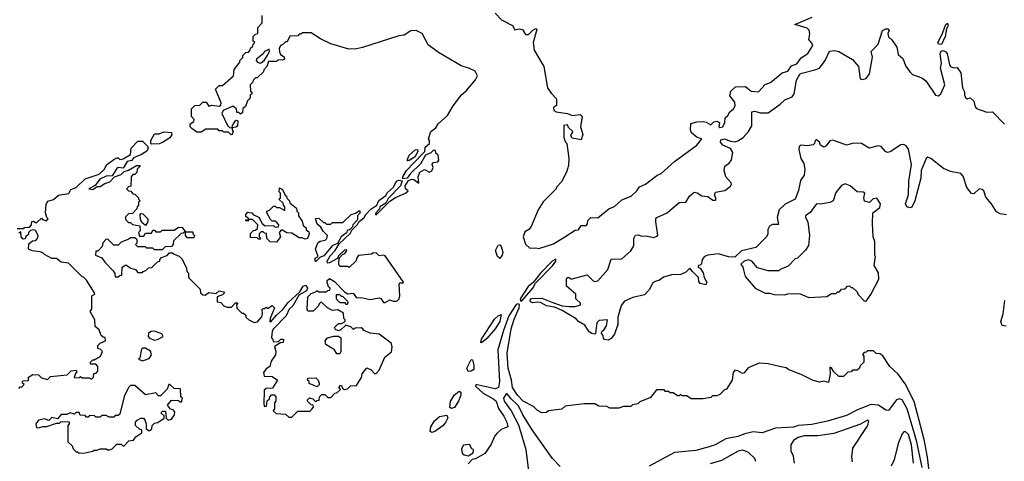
# Model space of a CAD drawing. Extents: x 2348354 to 2479840, y 460476 to 613653.
# Tile 279 of 305: x 2451181 to 2457711, y 580376 to 583307. Entities that reach past the tile are written whole.
import ezdxf

# ---------------------------------------------------------------- set-up
doc = ezdxf.new("R2010")
doc.units = 0

msp = doc.modelspace()

# ---------------------------------------------------------------- linework, layer by layer
at = {"layer": '0CON05XD'}
for points in [[(2453853.3, 582416.7), (2453867, 582433), (2453870, 582460), (2453900, 582485), (2453900, 582505), (2453892.5, 582515), (2453908, 582565), (2453941.4, 582588.6), (2453956, 582615), (2454019.1, 582670.9), (2454057.1, 582735), (2454111.7, 582808.3), (2454145, 582837.5), (2454205, 582907.1), (2454218.2, 582935), (2454202.2, 582965), (2454165, 582983.8), (2454109.5, 582999.5), (2453958.8, 583088.8), (2453889.6, 583139.6), (2453850, 583215), (2453810, 583235), (2453775, 583233.3), (2453730, 583205), (2453695, 583200), (2453455, 583122.5), (2453415, 583112.5), (2453365, 583110), (2453245, 583147.5), (2453175, 583180), (2453115, 583220), (2453055, 583220), (2453045, 583210), (2453035, 583210), (2453025, 583200), (2452973, 583197), (2452955, 583160), (2452945, 583160), (2452925, 583140), (2452910, 583135), (2452902.5, 583115), (2452903.6, 583093.6), (2452910, 583075), (2452935, 583060), (2452936.4, 583043.6), (2452925, 583037.5), (2452895, 583040), (2452885, 583030), (2452831.7, 583028.3), (2452820, 582995), (2452800, 582975), (2452798.3, 582961.7), (2452755, 582920), (2452745, 582920), (2452730, 582905), (2452727, 582893), (2452710, 582875), (2452712.5, 582832.5), (2452720, 582825), (2452720, 582815), (2452710, 582805), (2452710, 582785), (2452691.7, 582768.3), (2452678.3, 582731.7), (2452661.7, 582718.3), (2452658.3, 582691.7), (2452645, 582680), (2452635, 582690), (2452621.7, 582691.7), (2452620, 582715), (2452595, 582733.3), (2452530, 582705), (2452522.5, 582685), (2452560, 582605), (2452571.7, 582591.7), (2452590, 582590), (2452592.5, 582605), (2452615, 582640), (2452627.5, 582635), (2452625, 582600), (2452615, 582592.5), (2452590, 582590), (2452590, 582575), (2452597.5, 582565), (2452590, 582545), (2452583, 582543), (2452565, 582560), (2452535, 582560), (2452525, 582570), (2452505, 582570), (2452495, 582580), (2452415, 582580), (2452385, 582560), (2452355, 582560), (2452323.6, 582583.6), (2452312.5, 582595), (2452312.5, 582615), (2452335, 582630), (2452337.5, 582645), (2452320, 582665), (2452320, 582715), (2452341.7, 582738.3), (2452375, 582740), (2452395, 582760), (2452418.3, 582758.3), (2452435, 582732.5), (2452455, 582740), (2452505, 582732.5), (2452515, 582740), (2452516.7, 582755), (2452480, 582845), (2452505, 582870), (2452525, 582870), (2452600, 582935), (2452603, 582977), (2452640, 583025), (2452640, 583035), (2452660, 583055), (2452661.7, 583068.3), (2452681.7, 583088.3), (2452698.3, 583091.7), (2452710, 583105), (2452711.7, 583118.3), (2452728.3, 583131.7), (2452730, 583145), (2452740, 583155), (2452730, 583165), (2452730, 583195), (2452745, 583210), (2452760, 583215), (2452760, 583255), (2452790, 583285), (2452790, 583335)], [(2454335, 583350), (2454377.5, 583305), (2454448.8, 583268.8), (2454465, 583240), (2454493.3, 583246.7), (2454515, 583242.5), (2454535, 583207.5), (2454555, 583207.5), (2454585, 583236.7), (2454605, 583247.5), (2454611.7, 583241.7), (2454587.5, 583155), (2454592.5, 583105), (2454657, 582997), (2454682.5, 582855), (2454705, 582820), (2454741.7, 582781.7), (2454741.7, 582738.3), (2454722.5, 582725), (2454723.8, 582705), (2454740, 582695), (2454814.1, 582684.1), (2454845, 582670), (2454898.3, 582678.3), (2454912.5, 582665), (2454900, 582595), (2454916.2, 582545), (2454905, 582510), (2454845, 582520), (2454837.5, 582535), (2454850, 582565), (2454821.7, 582591.7), (2454815, 582610), (2454790, 582605), (2454790, 582525), (2454800, 582495), (2454810, 582485), (2454822.5, 582385), (2454821.7, 582338.3), (2454807.5, 582295), (2454775, 582230), (2454745, 582200), (2454735, 582180), (2454653, 582097), (2454620, 582045), (2454573.3, 581935), (2454557.5, 581915), (2454531.2, 581898.8), (2454520.8, 581865), (2454535, 581817.5), (2454565, 581790), (2454605, 581792.5), (2454625, 581787.5), (2454721.7, 581818.3), (2454797.5, 581865)], [(2454797.5, 581865), (2454865, 581910), (2454888.3, 581911.7), (2454905, 581940), (2454938.3, 581941.7), (2454947, 581953), (2454950, 581975), (2454970, 581995), (2455015, 581992.5), (2455089.3, 582050.7), (2455125, 582066), (2455175, 582110.8), (2455236.2, 582135), (2455275, 582172), (2455291.7, 582198.3), (2455332, 582215), (2455407.9, 582272.1), (2455435, 582285.6), (2455523.5, 582366.5), (2455671.9, 582475), (2455706, 582516), (2455674.3, 582524.3), (2455636.7, 582555), (2455630, 582575), (2455633.3, 582616.7), (2455671.7, 582628.3), (2455715, 582630), (2455735, 582626.7), (2455765, 582610), (2455785, 582628), (2455805, 582632.5), (2455823.3, 582625), (2455817.5, 582595), (2455825, 582591.2), (2455845, 582596.7), (2455858.8, 582625), (2455860, 582655), (2455878.8, 582671.2), (2455890, 582695), (2455915.8, 582714.2), (2455927.1, 582735), (2455925, 582760), (2455890.7, 582800.7), (2455896.7, 582833.3), (2455928.3, 582861.7), (2455995, 582863.3), (2456032.3, 582832.3), (2456081.7, 582828.3), (2456124.4, 582875.6), (2456160, 582890), (2456238.8, 582955), (2456275, 582965.8), (2456299.6, 583000.4), (2456335, 583013.3), (2456365, 583054.3), (2456408.5, 583081.5), (2456440.8, 583135), (2456435, 583151.2), (2456414, 583175), (2456422, 583215), (2456417.7, 583237.7), (2456405, 583250), (2456322.5, 583275), (2456437.1, 583322.9)], [(2456818, 582948), (2456838.3, 583058.3), (2456827.5, 583095), (2456875, 583143.3), (2456903.8, 583235), (2456925, 583245.8), (2456940, 583245), (2456948.8, 583235), (2456940, 583215), (2456943, 583193), (2456965, 583173.3), (2456998.8, 583125), (2457007.5, 583075), (2457038.3, 583048.3), (2457059.3, 582999.3), (2457085, 582960), (2457103, 582943), (2457165, 582920), (2457191.2, 582901.2), (2457255, 582806), (2457275, 582801.4), (2457290.8, 582815), (2457317.3, 582875), (2457287.5, 582985), (2457294.2, 583015), (2457285, 583080), (2457292.3, 583097.7), (2457305, 583101.2), (2457323.8, 583093.8), (2457331.7, 583081.7), (2457347.7, 583007.7), (2457355, 582996.7), (2457375, 582987.5), (2457398.3, 582988.3), (2457423.3, 582953.3), (2457433.8, 582853.8), (2457447, 582827), (2457447.5, 582805), (2457455, 582790), (2457465, 582782.5), (2457485, 582787.5), (2457510, 582765), (2457518.3, 582728.3), (2457527, 582717), (2457595, 582692), (2457632.5, 582695), (2457713.4, 582613.4)], [(2457295, 583141.2), (2457275, 583143.8), (2457270, 583155), (2457300, 583210), (2457324.3, 583275), (2457335, 583283.3), (2457339.2, 583265), (2457328.8, 583245), (2457320, 583195), (2457295, 583141.2)], [(2452775, 583018.8), (2452785, 583022.5), (2452802.5, 583035), (2452827, 583073), (2452837.5, 583095), (2452835, 583110), (2452803.6, 583096.4), (2452795, 583080), (2452752.5, 583045), (2452750, 583035), (2452757.5, 583025), (2452775, 583018.8)], [(2457725, 582011.3), (2457685, 582018.4), (2457660.6, 582030.6), (2457626.8, 582085), (2457589.1, 582129.1), (2457575, 582170), (2457565, 582179.6), (2457545, 582183.5), (2457508.3, 582151.7), (2457495, 582152.5), (2457462.4, 582192.4), (2457437.8, 582267.8), (2457422.9, 582285), (2457355, 582298.9), (2457308.3, 582318.3), (2457225, 582385.4), (2457205, 582393.6), (2457193.9, 582385), (2457160.8, 582305), (2457158.4, 582255), (2457118.9, 582105), (2457097.5, 582062.5), (2457085, 582058.6), (2457065, 582065.8), (2457056.7, 582085), (2457076.2, 582145), (2457079.1, 582235), (2457095.9, 582345), (2457075, 582446.7), (2457060.7, 582470.7), (2457045, 582478.8), (2457025, 582476.8), (2456955, 582429.6), (2456936.2, 582426.2), (2456922.4, 582432.4), (2456895, 582464.2), (2456875, 582470), (2456815, 582453.8), (2456765, 582485.7), (2456711.7, 582488.3), (2456665, 582474.2), (2456575, 582506.7), (2456555, 582502.5), (2456529.5, 582470.5), (2456515, 582461.2), (2456492.5, 582475), (2456486.7, 582495), (2456465, 582508.8), (2456457.5, 582505), (2456453.3, 582485), (2456443.9, 582476.1), (2456405, 582470.6), (2456365, 582474.3), (2456350.6, 582465), (2456348.9, 582445), (2456362, 582385), (2456381.7, 582351.7), (2456388.8, 582315), (2456383.8, 582275), (2456360.6, 582239.4), (2456347.3, 582172.7), (2456323.3, 582115), (2456257.2, 582082.8), (2456217.8, 582045), (2456205.4, 581995), (2456213, 581947), (2456175, 581947.3), (2456155, 581935.5), (2456143.2, 581915), (2456143.5, 581885), (2456134.6, 581865), (2456064.2, 581795), (2455967.4, 581772.6), (2455925, 581731.1), (2455882.4, 581732.4), (2455815, 581753.9), (2455744.8, 581745.2), (2455721.9, 581735), (2455707.8, 581715), (2455702.3, 581687.7), (2455695, 581677.5), (2455680, 581675), (2455680, 581665), (2455695, 581657.5), (2455715, 581626.7), (2455720, 581595), (2455738.8, 581565), (2455731.7, 581548.3), (2455695, 581556.7), (2455685, 581570), (2455683.3, 581595), (2455643.3, 581635), (2455625, 581657.5), (2455598.8, 581631.2), (2455565, 581616.8), (2455505, 581613.2), (2455451.8, 581598.2), (2455425, 581577.8), (2455395, 581570.4), (2455379.9, 581560.1), (2455355, 581514.3), (2455325, 581481.2), (2455247.6, 581462.4), (2455192, 581438), (2455170.5, 581409.5), (2455147.9, 581332.1), (2455148.1, 581285), (2455125, 581220), (2455105, 581191.2), (2455085, 581181.2), (2455060, 581185), (2455053, 581193), (2455051.7, 581211.7), (2455040, 581225), (2455041.7, 581238.3), (2455058.3, 581251.7), (2455072.5, 581275), (2455080, 581315), (2455025, 581310), (2455010, 581295), (2455000, 581225), (2454995, 581220), (2454975, 581224), (2454958.8, 581235), (2454928.8, 581278.8), (2454887.5, 581305), (2454872.3, 581322.3), (2454777.9, 581377.9), (2454728.3, 581398.3), (2454675, 581408.8), (2454635, 581429.2), (2454615, 581433.1), (2454585, 581428.6), (2454568.8, 581435), (2454565.8, 581445), (2454575, 581457.5), (2454645, 581458.6), (2454711.2, 581431.2), (2454778.8, 581408.8), (2454825, 581402.5), (2454865.9, 581404.1), (2454900, 581415), (2454900, 581425), (2454870, 581455), (2454870, 581485), (2454808.3, 581538.3), (2454807.5, 581585), (2454812.5, 581595), (2454825, 581596.7), (2454835, 581587.5), (2454845, 581587.5), (2454943.9, 581613.9), (2454985, 581573.3), (2454995, 581568.8), (2455015, 581573.3), (2455081.2, 581648.8), (2455103.5, 581716.5), (2455175, 581719.2), (2455235, 581773.8), (2455253.3, 581805), (2455253.8, 581855), (2455265, 581876.7), (2455285, 581880), (2455305, 581870), (2455335, 581873.3), (2455385, 581860.8), (2455410, 581870), (2455413.3, 581876.7), (2455400, 581965), (2455400, 581985), (2455407.5, 581995), (2455475, 582026), (2455555, 582093.3), (2455600, 582095), (2455623.6, 582136.4), (2455655, 582161.2), (2455675, 582158.8), (2455705, 582138.8), (2455745, 582132.5), (2455778.3, 582108.3), (2455795, 582110), (2455800, 582115), (2455790, 582145), (2455797, 582163), (2455856.8, 582173.2), (2455895, 582202), (2455902, 582215), (2455900, 582225), (2455864.3, 582264.3), (2455852.9, 582305), (2455858, 582335), (2455886, 582355), (2455903, 582377), (2455910.9, 582425), (2455895, 582452.2), (2455843.5, 582475), (2455830, 582495), (2455830.5, 582509.5), (2455855, 582515.3), (2455895, 582500.5), (2455925, 582497.1), (2455945, 582502.7), (2455978.9, 582525), (2456015.7, 582565), (2456037.4, 582602.6), (2456037.5, 582695), (2456055, 582700), (2456095, 582689.1), (2456145, 582687.5), (2456225, 582745.5), (2456255, 582775.4), (2456304.7, 582795.3), (2456318.8, 582815), (2456333.8, 582905), (2456355.9, 582944.1), (2456367.7, 582952.3), (2456455, 582972.8), (2456485, 582985.8), (2456523, 583035), (2456551.3, 583098.7), (2456585, 583102.2), (2456614, 583095), (2456705, 583043.3), (2456743.8, 582995), (2456755, 582913.8), (2456768.8, 582908.8), (2456795, 582916.2), (2456818, 582948)], [(2452055, 582480), (2452050, 582485), (2452050, 582505), (2452075, 582550), (2452105, 582550), (2452137, 582563), (2452188.3, 582558.3), (2452190, 582545), (2452177.1, 582522.9), (2452128.3, 582491.7), (2452105, 582483.8), (2452055, 582480)], [(2451165, 581920), (2451205, 581920), (2451213, 581927), (2451245, 581930), (2451260, 581945), (2451261.7, 581968.3), (2451275, 581970), (2451285, 581960), (2451295, 581960), (2451325, 581990), (2451331.7, 581981.7), (2451358.3, 581971.7), (2451370, 581985), (2451360, 581995), (2451352.5, 582025), (2451357, 582083), (2451367.5, 582102.5), (2451405, 582113.3), (2451437.9, 582142.1), (2451506.4, 582153.6), (2451521.2, 582178.8), (2451555, 582192.5), (2451615, 582250), (2451708.8, 582281.2), (2451742.5, 582315), (2451757, 582343), (2451805, 582380), (2451825, 582390), (2451835, 582390), (2451845, 582380), (2451867, 582383), (2451915, 582412.5), (2451920, 582455), (2451965, 582500), (2451995, 582500), (2452028.3, 582468.3), (2452032.5, 582455), (2452023.3, 582435), (2451987.9, 582412.1), (2451935, 582390), (2451925, 582373.3), (2451893.8, 582366.2), (2451867.5, 582322.5), (2451835, 582326.7), (2451825, 582320), (2451795, 582270), (2451755, 582268.8), (2451712.3, 582247.7), (2451682.5, 582207.5), (2451640, 582185), (2451665, 582180), (2451695, 582200), (2451715, 582200), (2451745, 582220), (2451778.3, 582231.7), (2451810, 582265), (2451855, 582280), (2451875, 582300), (2451901.7, 582308.3), (2451955, 582340), (2451978.3, 582338.3), (2451978.3, 582331.7), (2451960, 582315), (2451958.3, 582291.7), (2451945, 582280), (2451931.7, 582278.3), (2451920, 582265), (2451918.3, 582201.7), (2451901.7, 582198.3), (2451890, 582185), (2451901.7, 582171.7), (2451918.3, 582168.3), (2451931.7, 582151.7), (2451945, 582150), (2451970, 582125), (2451970, 582115), (2451980, 582105), (2451970, 582095), (2451970, 582075), (2451960, 582065), (2451958.3, 582051.7), (2451928.3, 582021.7), (2451901.7, 582018.3), (2451881.7, 581998.3), (2451881.7, 581981.7), (2451901.7, 581961.7), (2451915, 581960), (2451928.3, 581948.3), (2451978.3, 581938.3), (2451980, 581905), (2451970, 581895), (2451975, 581870), (2452005, 581870), (2452015, 581890), (2452055, 581890), (2452065, 581910), (2452075, 581910), (2452085, 581900), (2452115, 581900), (2452125, 581910), (2452205, 581910), (2452235, 581930), (2452258.3, 581928.3), (2452280, 581900), (2452328.3, 581898.3), (2452330, 581885), (2452340, 581875), (2452335, 581860), (2452295, 581860), (2452280, 581875), (2452280, 581900), (2452275, 581900), (2452265, 581890), (2452251.7, 581888.3), (2452201.7, 581838.3), (2452200, 581815), (2452188.3, 581801.7), (2452145, 581800), (2452125, 581780), (2452075, 581780), (2452065, 581790), (2452025, 581790), (2452015, 581800), (2451965, 581800), (2451950, 581815), (2451960, 581825), (2451960, 581845), (2451945, 581860), (2451915, 581860), (2451905, 581850), (2451855, 581830), (2451835, 581810), (2451805, 581810), (2451768.3, 581848.3), (2451755, 581850), (2451733, 581827), (2451728.3, 581801.7), (2451698.3, 581771.7), (2451685, 581770), (2451683.3, 581745), (2451726.4, 581726.4), (2451745, 581697.5), (2451800.7, 581640.7), (2451811.7, 581621.7), (2451815, 581600), (2451835, 581600), (2451845, 581610), (2451858.3, 581611.7), (2451860, 581665), (2451885, 581680), (2451918.3, 581658.3), (2451948.3, 581648.3), (2451965, 581630), (2451995, 581630), (2452000, 581635), (2452018.3, 581641.7), (2452035, 581660), (2452058.3, 581661.7), (2452095, 581700), (2452110, 581705), (2452110, 581715), (2452121.7, 581728.3), (2452158.3, 581741.7), (2452175, 581760), (2452195, 581760), (2452205, 581750), (2452238.3, 581738.3), (2452258.3, 581718.3), (2452287, 581657), (2452290, 581635), (2452300, 581625), (2452300, 581595), (2452378.3, 581518.3), (2452380, 581495), (2452395, 581480), (2452411.7, 581478.3), (2452435, 581497.5), (2452485, 581490), (2452503.6, 581506.4), (2452535, 581500), (2452540, 581495), (2452525, 581480), (2452491.7, 581468.3), (2452490, 581435), (2452515, 581430), (2452535, 581407.5), (2452555, 581400), (2452585, 581400), (2452611.7, 581428.3), (2452628.3, 581428.3), (2452620, 581415), (2452621.7, 581391.7), (2452655, 581360), (2452665, 581360), (2452680, 581345), (2452681.7, 581331.7), (2452700, 581315), (2452737, 581297), (2452758, 581302), (2452786.7, 581335), (2452792.5, 581355), (2452790, 581385), (2452795, 581390), (2452805, 581390), (2452815, 581400), (2452825, 581390), (2452855, 581410), (2452870, 581395), (2452842.5, 581325), (2452840, 581305), (2452845, 581300), (2452883.6, 581346.4), (2452926.4, 581383.6), (2452960.7, 581429.3), (2453040, 581500), (2453060.5, 581539.5), (2453080, 581545), (2453090, 581525), (2453083.3, 581506.7), (2453031.7, 581478.3), (2452993, 581407), (2452967.5, 581385), (2452948.3, 581341.7), (2452863.6, 581256.4), (2452855, 581240), (2452850, 581195), (2452860, 581185), (2452861.7, 581171.7), (2452895, 581170), (2452913, 581187), (2452925, 581187.5), (2452930, 581185), (2452927.5, 581165), (2452911.7, 581161.7), (2452871.7, 581138.3), (2452880, 581105), (2452877, 581083), (2452848.3, 581041.7), (2452840, 581005), (2452815, 580990), (2452797.5, 580965), (2452801.7, 580941.7), (2452855, 580940), (2452890, 580915), (2452858.3, 580861.7), (2452815, 580860), (2452801.7, 580848.3), (2452800, 580755), (2452805, 580740), (2452818.3, 580741.7), (2452821.7, 580778.3), (2452838.3, 580791.7), (2452840, 580805), (2452851.7, 580818.3), (2452868.3, 580818.3), (2452880, 580805), (2452880, 580775), (2452870, 580765), (2452870, 580725), (2452861.7, 580711.7), (2452883, 580693), (2452945, 580690), (2452965, 580670), (2452985, 580670), (2453025, 580710), (2453105, 580710), (2453118.3, 580721.7), (2453130, 580735), (2453128.3, 580748.3), (2453115, 580750), (2453090, 580775), (2453090, 580785), (2453103, 580797), (2453125, 580790), (2453145, 580770), (2453155, 580780), (2453168.3, 580781.7), (2453170, 580805), (2453185, 580820), (2453205, 580820), (2453225, 580800), (2453245, 580800), (2453271.7, 580828.3), (2453285, 580830), (2453308.3, 580851.7), (2453300, 580865), (2453305, 580880), (2453315, 580880), (2453321.7, 580861.7), (2453332.5, 580852.5), (2453355, 580857.5), (2453375, 580877.5), (2453415, 580880), (2453447, 580933), (2453453, 580957), (2453482.5, 580997.5), (2453513, 580983), (2453535, 580960), (2453545, 580960), (2453565, 580980), (2453601.7, 581068.3), (2453647.5, 581102.5), (2453652.5, 581135), (2453645, 581160), (2453565, 581220), (2453505, 581227.5), (2453463.3, 581243.3), (2453456.4, 581256.4), (2453445, 581262.5), (2453405, 581260), (2453395, 581250), (2453378.3, 581268.3), (2453345, 581280), (2453311.7, 581248.3), (2453295, 581242.5), (2453275, 581250), (2453270, 581265), (2453295, 581290), (2453315, 581290), (2453340, 581305), (2453340, 581315), (2453330, 581325), (2453328.3, 581358.3), (2453291.7, 581381.7), (2453255, 581377.5), (2453243, 581383), (2453223.6, 581393.6), (2453185, 581430), (2453175, 581430), (2453168.3, 581421.7), (2453163, 581407), (2453128.3, 581371.7), (2453093, 581373), (2453087.5, 581385), (2453093, 581467), (2453115, 581490), (2453145, 581500), (2453155, 581510), (2453165, 581500), (2453215, 581500), (2453225, 581510), (2453238.3, 581511.7), (2453240, 581525), (2453230, 581535), (2453220, 581565), (2453220, 581575), (2453235, 581590), (2453269.3, 581569.3), (2453335, 581500), (2453358.3, 581488.3), (2453391.7, 581491.7), (2453415, 581460), (2453445, 581462.5), (2453505, 581450), (2453565, 581460), (2453576.4, 581456.4), (2453595, 581430), (2453605, 581430), (2453635, 581447.5), (2453658.3, 581438.3), (2453681.7, 581438.3), (2453697.5, 581455), (2453702.5, 581475), (2453698.3, 581551.7), (2453705, 581560), (2453725, 581560), (2453727.5, 581565), (2453605, 581738.8), (2453595, 581743.3), (2453565, 581740), (2453545, 581760), (2453523, 581757), (2453515, 581750), (2453428.3, 581741.7), (2453418.3, 581731.7), (2453410, 581705), (2453367, 581663), (2453355, 581670), (2453305, 581670), (2453297.5, 581685), (2453300, 581725), (2453321.7, 581748.3), (2453337.5, 581755), (2453350, 581775), (2453345, 581780), (2453335, 581777.5), (2453295, 581740), (2453288.3, 581721.7), (2453235, 581692.5), (2453221.7, 581691.7), (2453220, 581705), (2453239.3, 581740.7), (2453272.5, 581775), (2453300, 581820), (2453375, 581890), (2453381.7, 581908.3), (2453421.7, 581948.3), (2453430, 581965), (2453466.4, 581993.6), (2453477.5, 582015), (2453510.7, 582049.3), (2453550, 582075), (2453563.6, 582106.4), (2453609.3, 582140.7), (2453620.7, 582159.3), (2453660, 582195), (2453672.5, 582225), (2453685, 582237.5), (2453695, 582242.5), (2453718.3, 582238.3), (2453706.7, 582203.3), (2453625, 582120), (2453610, 582090), (2453570, 582065), (2453567.5, 582052.5), (2453542.5, 582025), (2453540, 582015), (2453545, 582012.5), (2453637, 582103), (2453673, 582127), (2453740, 582155), (2453758.3, 582171.7), (2453740, 582185), (2453736.7, 582205), (2453760, 582240), (2453781.7, 582248.3), (2453795, 582246.7), (2453827.5, 582222.5), (2453823.3, 582265), (2453835.9, 582294.1), (2453865, 582312.5), (2453900, 582295), (2453915, 582303.8), (2453922.5, 582325), (2453917.5, 582345), (2453921.7, 582358.3), (2453955, 582362.5), (2453960, 582375), (2453957.5, 582407.5), (2453941.7, 582421.7), (2453938.3, 582438.3), (2453925, 582440), (2453907, 582423), (2453871.7, 582408.3), (2453839.3, 582350.7), (2453773.6, 582286.4), (2453750, 582255), (2453721.7, 582251.7), (2453722.5, 582265), (2453747.5, 582305), (2453853.3, 582416.7)], [(2453755, 582370), (2453750, 582375), (2453765, 582406.7), (2453805, 582442.5), (2453820, 582445), (2453822.5, 582435), (2453803, 582397), (2453765, 582372.5), (2453755, 582370)], [(2456795, 581440), (2456827, 581483), (2456880, 581585), (2456876.4, 581626.4), (2456847.5, 581675), (2456857.5, 581735), (2456852.5, 581745), (2456852.5, 581835), (2456842.5, 581865), (2456837.5, 581955), (2456840, 582025), (2456885, 582060), (2456890, 582085), (2456865, 582122.5), (2456841.7, 582118.3), (2456817, 582093), (2456785, 582102.5), (2456780, 582125), (2456787.5, 582155), (2456775, 582161.2), (2456735, 582163.3), (2456688.8, 582205), (2456655, 582217.1), (2456632.7, 582207.3), (2456595, 582160), (2456575.6, 582104.4), (2456555, 582092.9), (2456495, 582082), (2456465, 582084), (2456422.9, 582027.1), (2456393.3, 582005), (2456392.5, 581995), (2456407.5, 581965), (2456420, 581875), (2456411.7, 581808.3), (2456393, 581777), (2456340, 581725), (2456325, 581720), (2456278.3, 581671.7), (2456225, 581650), (2456215, 581640), (2456145, 581640), (2456075, 581660), (2456037.5, 581705), (2456015, 581714), (2455986.7, 581705), (2455963.3, 581685), (2455977.5, 581665), (2455993, 581603), (2456060, 581525), (2456125, 581492.5), (2456155, 581492.5), (2456185, 581482.5), (2456255, 581480), (2456275, 581487.5), (2456325, 581490), (2456357, 581487), (2456415, 581462.5), (2456535, 581470), (2456565, 581490), (2456595, 581490), (2456605, 581500), (2456618.3, 581501.7), (2456631.7, 581518.3), (2456655, 581520), (2456671.7, 581538.3), (2456685, 581540), (2456695, 581530), (2456705, 581530), (2456735, 581500), (2456740, 581485), (2456781.7, 581441.7), (2456795, 581440)], [(2452885, 581830), (2452841.7, 581831.7), (2452820, 581855), (2452818.3, 581888.3), (2452805, 581890), (2452795, 581900), (2452781.7, 581898.3), (2452770, 581885), (2452770, 581865), (2452780, 581855), (2452775, 581850), (2452765, 581850), (2452755, 581860), (2452711.7, 581861.7), (2452711.7, 581888.3), (2452731.7, 581908.3), (2452745, 581910), (2452758.3, 581921.7), (2452760, 581945), (2452725, 581980), (2452700, 581980), (2452695, 581970), (2452681.7, 581971.7), (2452681.7, 581978.3), (2452700, 581980), (2452700, 581985), (2452681.7, 582001.7), (2452680, 582015), (2452695, 582030), (2452720, 582025), (2452731.7, 582011.7), (2452766.4, 581996.4), (2452790, 581955), (2452808.3, 581938.3), (2452865, 581940), (2452875, 581930), (2452898.3, 581931.7), (2452900, 581945), (2452888.3, 581958.3), (2452875, 581970), (2452855, 581970), (2452845, 581980), (2452820, 582025), (2452820, 582035), (2452838.3, 582041.7), (2452865, 582070), (2452875, 582070), (2452885, 582060), (2452905, 582060), (2452940, 582040), (2452940, 582065), (2452930, 582075), (2452928.3, 582088.3), (2452900, 582115), (2452910, 582125), (2452910, 582155), (2452902.5, 582165), (2452905, 582190), (2452925, 582180), (2452941.7, 582141.7), (2452950, 582135), (2452951.7, 582121.7), (2452970, 582105), (2452971.7, 582091.7), (2453017, 582057), (2453020, 582035), (2453030, 582025), (2453030, 582005), (2453055, 581970), (2453061.7, 581941.7), (2453080, 581925), (2453081.7, 581911.7), (2453098.3, 581898.3), (2453100, 581885), (2453090, 581855), (2453075, 581850), (2453055, 581860), (2453035, 581860), (2452985, 581890), (2452953, 581893), (2452925, 581910), (2452915, 581910), (2452902.5, 581895), (2452910, 581865), (2452885, 581830)], [(2452015, 581940), (2451991.7, 581961.7), (2451983, 581983), (2451980, 582015), (2451985, 582020), (2451998.3, 582018.3), (2452030, 581985), (2452030, 581965), (2452015, 581940)], [(2453145, 581702.5), (2453140, 581705), (2453140, 581725), (2453160, 581735), (2453142.5, 581785), (2453157.5, 581825), (2453173, 581837), (2453206.4, 581843.6), (2453217.5, 581855), (2453222.5, 581875), (2453193.9, 581903.9), (2453179.3, 581929.3), (2453155, 581950), (2453142.5, 581987.5), (2453165, 581990), (2453195, 581960), (2453205, 581960), (2453215, 581950), (2453245, 581950), (2453255, 581960), (2453325, 581960), (2453380, 582015), (2453407.5, 582022.5), (2453435, 582040), (2453440, 582025), (2453422.5, 582007.5), (2453421.7, 581978.3), (2453390, 581945), (2453388.3, 581931.7), (2453368.3, 581911.7), (2453355, 581910), (2453348.3, 581891.7), (2453313.6, 581866.4), (2453288.3, 581821.7), (2453255, 581807.5), (2453199.3, 581740.7), (2453171.7, 581728.3), (2453145, 581702.5)], [(2451345, 581747.5), (2451335, 581760), (2451317, 581767), (2451263.6, 581773.6), (2451240, 581785), (2451241.7, 581818.3), (2451265, 581840), (2451288.3, 581841.7), (2451301.7, 581858.3), (2451302.5, 581875), (2451285, 581907.5), (2451275, 581912.5), (2451251.7, 581908.3), (2451240, 581895), (2451238.3, 581881.7), (2451221.7, 581868.3), (2451218.3, 581851.7), (2451205, 581850), (2451190, 581865), (2451188.3, 581898.3), (2451175, 581890)], [(2454365, 581722.5), (2454350, 581735), (2454337.5, 581775), (2454355, 581810), (2454365, 581812.5), (2454375, 581802.5), (2454385.8, 581765), (2454381.2, 581745), (2454365, 581722.5)], [(2451175, 580860), (2451185, 580870), (2451195, 580870), (2451210, 580885), (2451200, 580895), (2451200, 580905), (2451205, 580910), (2451238.3, 580911.7), (2451240, 580935), (2451268.3, 580951.7), (2451305, 580950), (2451325, 580930), (2451365, 580920), (2451385, 580940), (2451495, 580950), (2451523, 580977), (2451555, 580980), (2451560, 580965), (2451551.7, 580958.3), (2451541.7, 580931.7), (2451575, 580930), (2451585, 580940), (2451595, 580930), (2451645, 580930), (2451658.3, 580921.7), (2451670, 580935), (2451671.7, 580958.3), (2451688.3, 580961.7), (2451700, 580975), (2451700, 581005), (2451685, 581020), (2451651.7, 581021.7), (2451650, 581035), (2451665, 581050), (2451675, 581050), (2451716.7, 581073.3), (2451730, 581105), (2451715, 581120), (2451700, 581125), (2451700, 581145), (2451715, 581160), (2451750, 581175), (2451748.3, 581198.3), (2451735, 581200), (2451721.7, 581211.7), (2451708.3, 581248.3), (2451681.7, 581271.7), (2451680, 581315), (2451650, 581365), (2451650, 581375), (2451660, 581385), (2451660, 581475), (2451680, 581485), (2451677.5, 581495), (2451625, 581577.5), (2451605, 581597.5), (2451595, 581600), (2451505, 581690), (2451455, 581697.5), (2451425, 581722.5), (2451395, 581722.5), (2451345, 581747.5)], [(2454505, 581440), (2454515, 581444.7), (2454584.5, 581525), (2454601.1, 581558.9), (2454715, 581674), (2454736.7, 581705), (2454737.5, 581717.5), (2454712.5, 581705), (2454634.4, 581625.6), (2454587.1, 581562.9), (2454554.1, 581535.9), (2454500.3, 581455), (2454505, 581440)], [(2453355, 581420), (2453360, 581435), (2453325, 581470), (2453315, 581470), (2453305, 581480), (2453280, 581480), (2453280, 581455), (2453305, 581430), (2453335, 581430), (2453345, 581420), (2453355, 581420)], [(2457220.8, 580255), (2457202.9, 580402.9), (2457180.1, 580520.1), (2457112.8, 580772.8), (2457055, 580890), (2457006.7, 580955), (2456952.5, 581005), (2456906.4, 581076.4), (2456885, 581090), (2456861.7, 581091.7), (2456845, 581110), (2456805, 581110), (2456795, 581100), (2456781.7, 581098.3), (2456770, 581085), (2456780, 581075), (2456780, 581035), (2456755, 581010), (2456750, 580995), (2456735, 580980), (2456705, 580980), (2456695, 580970), (2456673, 580967), (2456645, 580940), (2456615, 580940), (2456580.7, 580970.7), (2456566.4, 580996.4), (2456555, 581000), (2456557, 580957), (2456545, 580900), (2456515, 580907.5), (2456485, 580902.5), (2456443, 580913), (2456365, 580952.5), (2456283, 580983), (2456265, 580997.5), (2456220, 581005), (2456145, 581022.5), (2456085, 581026.7), (2456013, 580997), (2455985, 580962.5), (2455975, 580960), (2455945, 580977.5), (2455925, 580980), (2455913.6, 580966.4), (2455907.5, 580915), (2455870, 580855), (2455855, 580850), (2455825, 580820), (2455805, 580810), (2455775, 580810), (2455765, 580800), (2455715, 580790), (2455635, 580790), (2455605, 580810), (2455575, 580810), (2455565, 580820), (2455555, 580810), (2455545, 580810), (2455515, 580830), (2455495, 580830), (2455485, 580840), (2455465, 580840), (2455455, 580850), (2455405, 580850), (2455365, 580800), (2455295, 580770), (2455281.7, 580758.3), (2455245, 580750), (2455235, 580740), (2455185, 580740), (2455155, 580730), (2455095, 580730), (2455075, 580740), (2455023, 580743), (2454995, 580757.5), (2454925, 580757.5), (2454798.3, 580741.7), (2454777, 580723), (2454688.3, 580711.7), (2454675, 580700), (2454645, 580697.5), (2454615, 580714), (2454589.6, 580739.6), (2454520, 580775), (2454483.3, 580815), (2454450.5, 580865), (2454443.1, 580915), (2454420.2, 580995), (2454414.1, 581094.1), (2454440.6, 581255), (2454460.1, 581319.9), (2454494.7, 581395), (2454495, 581416.9), (2454485, 581420.7), (2454473.7, 581416.3), (2454425, 581341.2), (2454389.7, 581245), (2454353.2, 581115), (2454364.2, 580905), (2454356.7, 580865), (2454335, 580856.6), (2454216, 580884), (2454206.7, 580883.3), (2454204.1, 580875.9), (2454255, 580828.4), (2454325, 580789.6), (2454340.5, 580775), (2454356.1, 580726.1), (2454392.9, 580675), (2454412, 580635), (2454417.5, 580605), (2454375, 580587.5), (2454345, 580560), (2454332.5, 580545), (2454306.7, 580485), (2454265, 580427.5), (2454205, 580392.5), (2454181.7, 580388.3), (2454155, 580360)], [(2457723.3, 581273.3), (2457697, 581277), (2457688.8, 581305), (2457704.2, 581355), (2457715, 581442.5)], [(2454245, 581162.5), (2454240, 581165), (2454244.3, 581185.7), (2454331.2, 581318.8), (2454355, 581342), (2454375, 581350), (2454365.6, 581305), (2454333.6, 581256.4), (2454279.5, 581190.5), (2454245, 581162.5)], [(2452075, 581181.2), (2452095, 581184.2), (2452132.5, 581205), (2452123, 581223), (2452075, 581240), (2452052.7, 581237.3), (2452034.2, 581225.8), (2452032, 581205), (2452042.7, 581192.7), (2452075, 581181.2)], [(2453305, 581090), (2453285, 581090), (2453270, 581115), (2453210.7, 581150.7), (2453206.7, 581175), (2453223.6, 581196.4), (2453265, 581207.5), (2453295, 581207.5), (2453310, 581195), (2453310, 581105), (2453305, 581090)], [(2451995, 581042.5), (2452040.5, 581059.5), (2452056.1, 581083.9), (2452047.7, 581107.7), (2452015, 581126.7), (2451995, 581126.7), (2451989.3, 581120.7), (2451977.5, 581062.5), (2451970, 581055), (2451995, 581042.5)], [(2454155, 580971.2), (2454146, 580995), (2454175, 581052.5), (2454185, 581050), (2454193.8, 581015), (2454192.5, 580985), (2454175, 580974), (2454155, 580971.2)], [(2453155, 580870), (2453101.7, 580891.7), (2453100, 580905), (2453090, 580915), (2453091.7, 580928.3), (2453145, 580930), (2453160, 580915), (2453167.5, 580895), (2453167, 580883), (2453155, 580870)], [(2451575, 580430), (2451615, 580432.5), (2451667, 580443), (2451675, 580450), (2451695, 580450), (2451715, 580460), (2451755, 580460), (2451763, 580453), (2451777, 580453), (2451795, 580460), (2451825, 580490), (2451855, 580490), (2451865, 580480), (2451875, 580480), (2451905, 580512.5), (2451935, 580517.5), (2451950.7, 580539.3), (2451990, 580565), (2451990, 580585), (2451975, 580590), (2451950, 580615), (2451950, 580635), (2451960.7, 580649.3), (2451985, 580662.5), (2452001.7, 580661.7), (2452010.7, 580650.7), (2452020, 580625), (2452020, 580595), (2452035, 580580), (2452045, 580580), (2452058.3, 580591.7), (2452060, 580615), (2452075, 580630), (2452097, 580633), (2452138.3, 580661.7), (2452138.3, 580678.3), (2452120, 580695), (2452125, 580710), (2452148.3, 580708.3), (2452151.7, 580661.7), (2452165, 580650), (2452187.5, 580655), (2452207.5, 580685), (2452210, 580705), (2452198.3, 580718.3), (2452181.7, 580721.7), (2452161.7, 580748.3), (2452188.3, 580781.7), (2452235, 580780), (2452245, 580770), (2452255, 580770), (2452260, 580795), (2452250, 580805), (2452248.3, 580858.3), (2452205, 580860), (2452177, 580887), (2452170, 580885), (2452160, 580855), (2452115, 580810), (2452101.7, 580811.7), (2452085, 580830), (2452015, 580817.5), (2451945, 580880), (2451915, 580880), (2451903, 580867), (2451873.6, 580806.4), (2451845, 580690), (2451835, 580680), (2451815, 580680), (2451805, 580670), (2451775, 580670), (2451755, 580680), (2451725, 580680), (2451715, 580670), (2451685, 580670), (2451677, 580677), (2451645, 580680), (2451635, 580670), (2451625, 580670), (2451615, 580680), (2451581.7, 580681.7), (2451575, 580700), (2451555, 580700), (2451545, 580690), (2451515, 580697.5), (2451493, 580687), (2451455, 580687.5), (2451431.7, 580658.3), (2451395, 580667.5), (2451375, 580647.5), (2451345, 580657.5), (2451305, 580650), (2451287.5, 580625), (2451291.7, 580601.7), (2451305, 580597.5), (2451335, 580607.5), (2451361.7, 580608.3), (2451425, 580630), (2451445, 580630), (2451455, 580640), (2451508.3, 580638.3), (2451510, 580625), (2451500, 580615), (2451500, 580505), (2451528.3, 580478.3), (2451535, 580460), (2451555, 580440), (2451565, 580440), (2451575, 580430)], [(2454045, 580726.7), (2454035, 580732.5), (2454037.3, 580772.7), (2454062.5, 580815), (2454095, 580841.2), (2454106.2, 580835), (2454106.7, 580815), (2454091.2, 580775), (2454065, 580732.5), (2454045, 580726.7)], [(2454765, 580341.5), (2454714.5, 580394.5), (2454579.4, 580585), (2454518.5, 580685), (2454490, 580745), (2454440.2, 580790.2), (2454415, 580823.3), (2454407, 580823), (2454390, 580795), (2454393.5, 580775), (2454441.7, 580711.7), (2454488.6, 580618.6), (2454538.8, 580455), (2454555, 580310)], [(2457166.2, 580335), (2457130.9, 580505), (2457068.2, 580725), (2457035, 580784.4), (2457015, 580791.5), (2456996, 580785), (2456943, 580713), (2456925, 580716.7), (2456878, 580748), (2456826.9, 580753.1), (2456733.7, 580716.3), (2456665, 580680), (2456538.3, 580641.7), (2456435, 580619.6), (2456347.2, 580612.8), (2456313.2, 580603.2), (2456193.1, 580596.9), (2456105, 580564.4), (2456045, 580572), (2455990.3, 580559.7), (2455945, 580541.4), (2455865, 580525.6), (2455793.3, 580485), (2455755, 580471.4), (2455665, 580448.6), (2455525, 580435.7), (2455355, 580344.2)], [(2453915, 580566.7), (2453903.8, 580573.8), (2453908.8, 580605), (2453931.2, 580645), (2453965.7, 580674.3), (2454015, 580683.3), (2454021.2, 580665), (2454005.8, 580634.2), (2453987.5, 580612.5), (2453935, 580573.8), (2453915, 580566.7)], [(2456703.6, 580373.6), (2456700, 580405), (2456706.1, 580463.9), (2456805.7, 580615), (2456812.5, 580645), (2456805, 580648.8), (2456757.6, 580622.4), (2456580.2, 580559.8), (2456475, 580545.4), (2456385, 580544.6), (2456344, 580535), (2456312.9, 580515), (2456295.7, 580485), (2456296.7, 580445), (2456311.7, 580411.7), (2456313, 580393), (2456317.5, 580365)], [(2457110, 580365), (2457095, 580486.2), (2457075.3, 580555), (2457055, 580574.4), (2457045, 580571.4), (2457035, 580558), (2457007.5, 580495), (2456981.2, 580385), (2456960, 580345)], [(2454155, 580412.5), (2454188.3, 580431.7), (2454190, 580455), (2454180, 580460), (2454165, 580487.5), (2454125, 580483.3), (2454111.7, 580458.3), (2454115, 580430), (2454128.3, 580418.3), (2454155, 580412.5)], [(2456064, 580375), (2456056, 580395), (2456015, 580434.2), (2455995, 580444), (2455975, 580449.2), (2455945.7, 580444.3), (2455835, 580382.5), (2455760.7, 580359.3)]]:
    msp.add_lwpolyline(points, dxfattribs=at)

doc.saveas('drawing.dxf')
